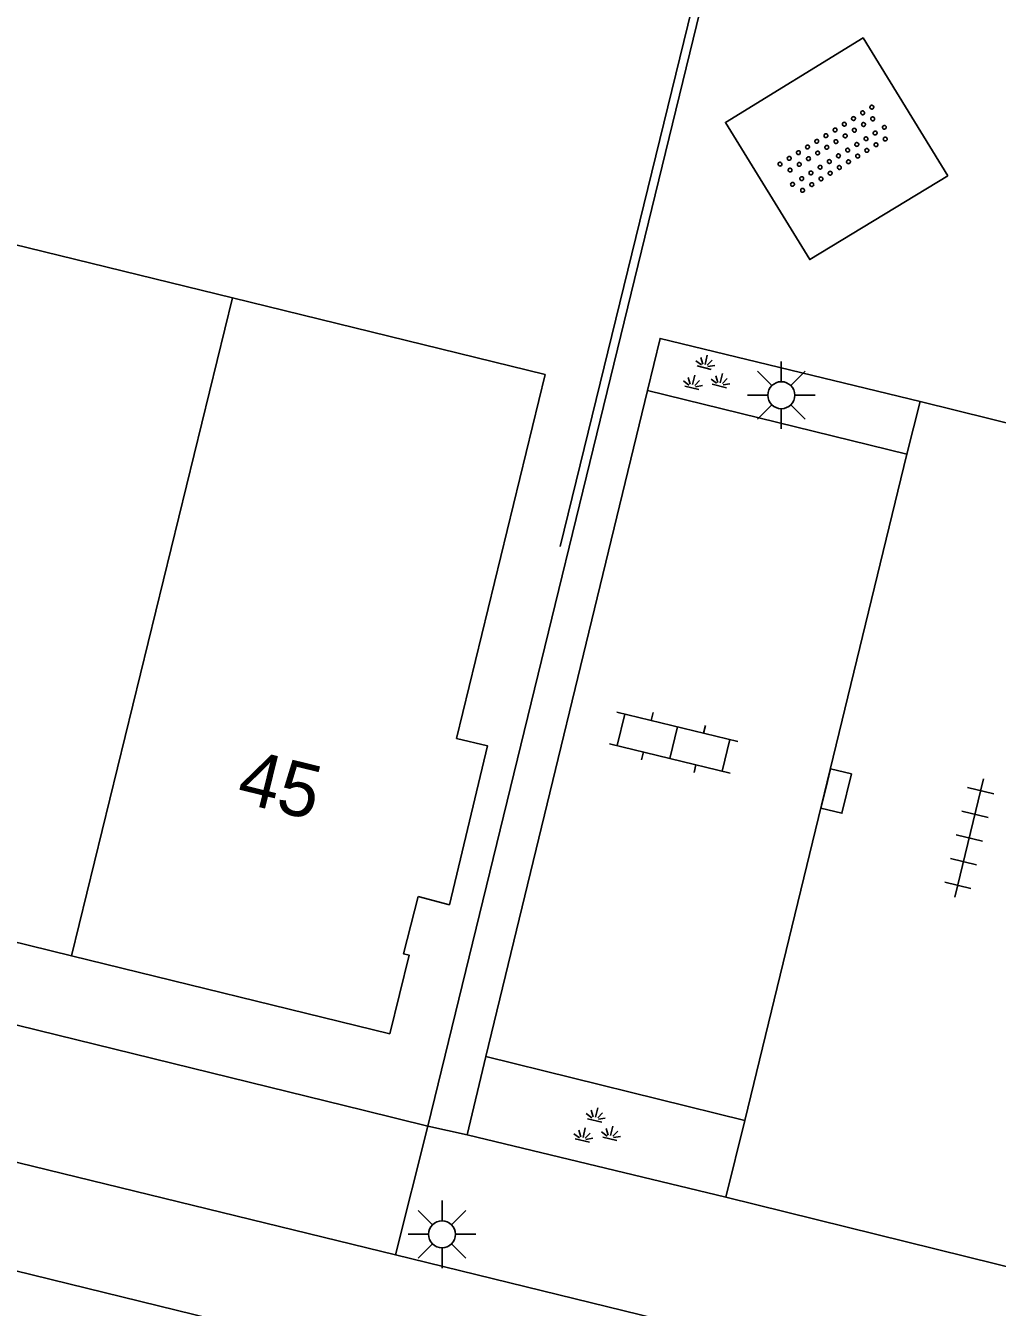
# Model space of a CAD drawing. Extents: x 125000 to 129004, y 397500 to 399008.
# Drawn here: x 126633.7 to 126651.69, y 398307.05 to 398330.77 of the extents above; entities that cross this region are included whole.
import ezdxf

# ---------------------------------------------------------------- set-up
doc = ezdxf.new("R2010")
doc.units = 0
for name, color, linetype in [('gg-afsc-hekwerk', 7, 'Continuous'), ('gg-afsc-muur', 7, 'Continuous'), ('gg-anno-huisnummerreeks BGT', 7, 'Continuous'), ('gg-bbg-hoofdgebouw', 7, 'Continuous'), ('gg-bbg-tussenscheiding', 7, 'Continuous'), ('gg-knt-verharding', 7, 'Continuous'), ('gt-grn-weggrens', 7, 'Continuous'), ('gt-symb-groenvak', 7, 'Continuous'), ('gt-symb-klinker verharding', 7, 'Continuous'), ('gt-symb-kolk', 7, 'Continuous'), ('gt-symb-lichtmast', 7, 'Continuous'), ('gt-symb-overige verharding', 7, 'Continuous'), ('gt-symb-tegel verharding', 7, 'Continuous')]:
    doc.layers.add(name, color=color, linetype=linetype)

# ---------------------------------------------------------------- blocks, each defined once
blk = doc.blocks.new('gt0-KL1')
at = {"layer": 'gt-symb-klinker verharding'}
for p, q in [((-1.15, 0.3), (1.15, 0.3)), ((-1, -0.3), (-1, 0.3)), ((-0.5, 0.3), (-0.5, 0.45)), ((0, -0.3), (0, 0.3)), ((0.5, 0.3), (0.5, 0.45)), ((1, -0.3), (1, 0.3)), ((-1.15, -0.3), (1.15, -0.3)), ((-0.5, -0.45), (-0.5, -0.3)), ((0.5, -0.45), (0.5, -0.3))]:
    blk.add_line(p, q, dxfattribs=at)
blk = doc.blocks.new('gt0-LMAST')
at = {"layer": 'gt-symb-lichtmast'}
for p, q in [((-0.005, 0.246), (-0.005, 0.621)), ((-0.182, 0.173), (-0.447, 0.438)), ((0.172, 0.173), (0.437, 0.438)), ((-0.255, -0.004), (-0.63, -0.004)), ((-0.182, -0.181), (-0.447, -0.446)), ((0.437, -0.446), (0.172, -0.181)), ((0.245, -0.004), (0.62, -0.004)), ((-0.005, -0.254), (-0.005, -0.629))]:
    blk.add_line(p, q, dxfattribs=at)
blk.add_circle((-0.005, -0.004), 0.25, dxfattribs=at)
blk = doc.blocks.new('gt0-GRVAK')
at = {"layer": 'gt-symb-groenvak'}
for p, q in [((-0.11, 0.189), (-0.228, 0.24)), ((-0.091, 0.211), (-0.156, 0.322)), ((-0.047, 0.214), (-0.047, 0.393)), ((-0.004, 0.211), (0.061, 0.322)), ((0.015, 0.189), (0.133, 0.24)), ((-0.182, 0.153), (0.088, 0.153)), ((0.262, -0.052), (0.197, 0.059)), ((0.305, -0.049), (0.305, 0.13)), ((0.349, -0.052), (0.414, 0.059)), ((-0.245, -0.228), (-0.363, -0.177)), ((-0.226, -0.206), (-0.291, -0.095)), ((-0.183, -0.203), (-0.183, -0.024)), ((-0.139, -0.206), (-0.074, -0.095)), ((-0.12, -0.228), (-0.002, -0.177)), ((0.243, -0.074), (0.125, -0.023)), ((0.17, -0.11), (0.441, -0.11)), ((0.368, -0.074), (0.486, -0.023)), ((-0.318, -0.264), (-0.047, -0.264))]:
    blk.add_line(p, q, dxfattribs=at)
blk = doc.blocks.new('gt0-OVH')
at = {"layer": 'gt-symb-overige verharding'}
for points in [[(-0.972, 0.298), (-0.967, 0.308), (-0.965, 0.319), (-0.966, 0.33), (-0.971, 0.34), (-0.978, 0.348), (-0.988, 0.353), (-0.999, 0.355), (-1.01, 0.354), (-1.02, 0.349), (-1.028, 0.342), (-1.033, 0.332), (-1.035, 0.321), (-1.034, 0.31), (-1.029, 0.3), (-1.022, 0.292), (-1.012, 0.287), (-1.001, 0.285), (-0.99, 0.286), (-0.98, 0.291)], [(-0.772, 0.298), (-0.767, 0.308), (-0.765, 0.319), (-0.766, 0.33), (-0.771, 0.34), (-0.778, 0.348), (-0.788, 0.353), (-0.799, 0.355), (-0.81, 0.354), (-0.82, 0.349), (-0.828, 0.342), (-0.833, 0.332), (-0.835, 0.321), (-0.834, 0.31), (-0.829, 0.3), (-0.822, 0.292), (-0.812, 0.287), (-0.801, 0.285), (-0.79, 0.286), (-0.78, 0.291)], [(-0.572, 0.298), (-0.567, 0.308), (-0.565, 0.319), (-0.566, 0.33), (-0.571, 0.34), (-0.578, 0.348), (-0.588, 0.353), (-0.599, 0.355), (-0.61, 0.354), (-0.62, 0.349), (-0.628, 0.342), (-0.633, 0.332), (-0.635, 0.321), (-0.634, 0.31), (-0.629, 0.3), (-0.622, 0.292), (-0.612, 0.287), (-0.601, 0.285), (-0.59, 0.286), (-0.58, 0.291)], [(-0.372, 0.298), (-0.367, 0.308), (-0.365, 0.319), (-0.366, 0.33), (-0.371, 0.34), (-0.378, 0.348), (-0.388, 0.353), (-0.399, 0.355), (-0.41, 0.354), (-0.42, 0.349), (-0.428, 0.342), (-0.433, 0.332), (-0.435, 0.321), (-0.434, 0.31), (-0.429, 0.3), (-0.422, 0.292), (-0.412, 0.287), (-0.401, 0.285), (-0.39, 0.286), (-0.38, 0.291)], [(-0.172, 0.298), (-0.167, 0.308), (-0.165, 0.319), (-0.166, 0.33), (-0.171, 0.34), (-0.178, 0.348), (-0.188, 0.353), (-0.199, 0.355), (-0.21, 0.354), (-0.22, 0.349), (-0.228, 0.342), (-0.233, 0.332), (-0.235, 0.321), (-0.234, 0.31), (-0.229, 0.3), (-0.222, 0.292), (-0.212, 0.287), (-0.201, 0.285), (-0.19, 0.286), (-0.18, 0.291)], [(0.028, 0.298), (0.033, 0.308), (0.035, 0.319), (0.034, 0.33), (0.029, 0.34), (0.022, 0.348), (0.012, 0.353), (0.001, 0.355), (-0.01, 0.354), (-0.02, 0.349), (-0.028, 0.342), (-0.033, 0.332), (-0.035, 0.321), (-0.034, 0.31), (-0.029, 0.3), (-0.022, 0.292), (-0.012, 0.287), (-0.001, 0.285), (0.01, 0.286), (0.02, 0.291)], [(0.228, 0.298), (0.233, 0.308), (0.235, 0.319), (0.234, 0.33), (0.229, 0.34), (0.222, 0.348), (0.212, 0.353), (0.201, 0.355), (0.19, 0.354), (0.18, 0.349), (0.172, 0.342), (0.167, 0.332), (0.165, 0.321), (0.166, 0.31), (0.171, 0.3), (0.178, 0.292), (0.188, 0.287), (0.199, 0.285), (0.21, 0.286), (0.22, 0.291)], [(0.428, 0.298), (0.433, 0.308), (0.435, 0.319), (0.434, 0.33), (0.429, 0.34), (0.422, 0.348), (0.412, 0.353), (0.401, 0.355), (0.39, 0.354), (0.38, 0.349), (0.372, 0.342), (0.367, 0.332), (0.365, 0.321), (0.366, 0.31), (0.371, 0.3), (0.378, 0.292), (0.388, 0.287), (0.399, 0.285), (0.41, 0.286), (0.42, 0.291)], [(0.628, 0.298), (0.633, 0.308), (0.635, 0.319), (0.634, 0.33), (0.629, 0.34), (0.622, 0.348), (0.612, 0.353), (0.601, 0.355), (0.59, 0.354), (0.58, 0.349), (0.572, 0.342), (0.567, 0.332), (0.565, 0.321), (0.566, 0.31), (0.571, 0.3), (0.578, 0.292), (0.588, 0.287), (0.599, 0.285), (0.61, 0.286), (0.62, 0.291)], [(0.828, 0.298), (0.833, 0.308), (0.835, 0.319), (0.834, 0.33), (0.829, 0.34), (0.822, 0.348), (0.812, 0.353), (0.801, 0.355), (0.79, 0.354), (0.78, 0.349), (0.772, 0.342), (0.767, 0.332), (0.765, 0.321), (0.766, 0.31), (0.771, 0.3), (0.778, 0.292), (0.788, 0.287), (0.799, 0.285), (0.81, 0.286), (0.82, 0.291)], [(1.028, 0.298), (1.033, 0.308), (1.035, 0.319), (1.034, 0.33), (1.029, 0.34), (1.022, 0.348), (1.012, 0.353), (1.001, 0.355), (0.99, 0.354), (0.98, 0.349), (0.972, 0.342), (0.967, 0.332), (0.965, 0.321), (0.966, 0.31), (0.971, 0.3), (0.978, 0.292), (0.988, 0.287), (0.999, 0.285), (1.01, 0.286), (1.02, 0.291)], [(-0.872, 0.106), (-0.867, 0.116), (-0.865, 0.126), (-0.866, 0.137), (-0.871, 0.147), (-0.878, 0.156), (-0.888, 0.161), (-0.899, 0.163), (-0.91, 0.162), (-0.92, 0.157), (-0.928, 0.15), (-0.933, 0.14), (-0.935, 0.129), (-0.934, 0.118), (-0.929, 0.108), (-0.922, 0.1), (-0.912, 0.095), (-0.901, 0.092), (-0.89, 0.094), (-0.88, 0.098)], [(-0.672, 0.106), (-0.667, 0.116), (-0.665, 0.126), (-0.666, 0.137), (-0.671, 0.147), (-0.678, 0.156), (-0.688, 0.161), (-0.699, 0.163), (-0.71, 0.162), (-0.72, 0.157), (-0.728, 0.15), (-0.733, 0.14), (-0.735, 0.129), (-0.734, 0.118), (-0.729, 0.108), (-0.722, 0.1), (-0.712, 0.095), (-0.701, 0.092), (-0.69, 0.094), (-0.68, 0.098)], [(-0.472, 0.106), (-0.467, 0.116), (-0.465, 0.126), (-0.466, 0.137), (-0.471, 0.147), (-0.478, 0.156), (-0.488, 0.161), (-0.499, 0.163), (-0.51, 0.162), (-0.52, 0.157), (-0.528, 0.15), (-0.533, 0.14), (-0.535, 0.129), (-0.534, 0.118), (-0.529, 0.108), (-0.522, 0.1), (-0.512, 0.095), (-0.501, 0.092), (-0.49, 0.094), (-0.48, 0.098)], [(-0.272, 0.106), (-0.267, 0.116), (-0.265, 0.126), (-0.266, 0.137), (-0.271, 0.147), (-0.278, 0.156), (-0.288, 0.161), (-0.299, 0.163), (-0.31, 0.162), (-0.32, 0.157), (-0.328, 0.15), (-0.333, 0.14), (-0.335, 0.129), (-0.334, 0.118), (-0.329, 0.108), (-0.322, 0.1), (-0.312, 0.095), (-0.301, 0.092), (-0.29, 0.094), (-0.28, 0.098)], [(-0.072, 0.106), (-0.067, 0.116), (-0.065, 0.126), (-0.066, 0.137), (-0.071, 0.147), (-0.078, 0.156), (-0.088, 0.161), (-0.099, 0.163), (-0.11, 0.162), (-0.12, 0.157), (-0.128, 0.15), (-0.133, 0.14), (-0.135, 0.129), (-0.134, 0.118), (-0.129, 0.108), (-0.122, 0.1), (-0.112, 0.095), (-0.101, 0.092), (-0.09, 0.094), (-0.08, 0.098)], [(0.128, 0.106), (0.133, 0.116), (0.135, 0.126), (0.134, 0.137), (0.129, 0.147), (0.122, 0.156), (0.112, 0.161), (0.101, 0.163), (0.09, 0.162), (0.08, 0.157), (0.072, 0.15), (0.067, 0.14), (0.065, 0.129), (0.066, 0.118), (0.071, 0.108), (0.078, 0.1), (0.088, 0.095), (0.099, 0.092), (0.11, 0.094), (0.12, 0.098)], [(0.328, 0.106), (0.333, 0.116), (0.335, 0.126), (0.334, 0.137), (0.329, 0.147), (0.322, 0.156), (0.312, 0.161), (0.301, 0.163), (0.29, 0.162), (0.28, 0.157), (0.272, 0.15), (0.267, 0.14), (0.265, 0.129), (0.266, 0.118), (0.271, 0.108), (0.278, 0.1), (0.288, 0.095), (0.299, 0.092), (0.31, 0.094), (0.32, 0.098)], [(0.528, 0.106), (0.533, 0.116), (0.535, 0.126), (0.534, 0.137), (0.529, 0.147), (0.522, 0.156), (0.512, 0.161), (0.501, 0.163), (0.49, 0.162), (0.48, 0.157), (0.472, 0.15), (0.467, 0.14), (0.465, 0.129), (0.466, 0.118), (0.471, 0.108), (0.478, 0.1), (0.488, 0.095), (0.499, 0.092), (0.51, 0.094), (0.52, 0.098)], [(0.728, 0.106), (0.733, 0.116), (0.735, 0.126), (0.734, 0.137), (0.729, 0.147), (0.722, 0.156), (0.712, 0.161), (0.701, 0.163), (0.69, 0.162), (0.68, 0.157), (0.672, 0.15), (0.667, 0.14), (0.665, 0.129), (0.666, 0.118), (0.671, 0.108), (0.678, 0.1), (0.688, 0.095), (0.699, 0.092), (0.71, 0.094), (0.72, 0.098)], [(0.928, 0.106), (0.933, 0.116), (0.935, 0.126), (0.934, 0.137), (0.929, 0.147), (0.922, 0.156), (0.912, 0.161), (0.901, 0.163), (0.89, 0.162), (0.88, 0.157), (0.872, 0.15), (0.867, 0.14), (0.865, 0.129), (0.866, 0.118), (0.871, 0.108), (0.878, 0.1), (0.888, 0.095), (0.899, 0.092), (0.91, 0.094), (0.92, 0.098)], [(-0.972, -0.142), (-0.967, -0.132), (-0.965, -0.121), (-0.966, -0.11), (-0.971, -0.1), (-0.978, -0.092), (-0.988, -0.087), (-0.999, -0.085), (-1.01, -0.086), (-1.02, -0.091), (-1.028, -0.098), (-1.033, -0.108), (-1.035, -0.119), (-1.034, -0.13), (-1.029, -0.14), (-1.022, -0.148), (-1.012, -0.153), (-1.001, -0.155), (-0.99, -0.154), (-0.98, -0.149)], [(-0.772, -0.142), (-0.767, -0.132), (-0.765, -0.121), (-0.766, -0.11), (-0.771, -0.1), (-0.778, -0.092), (-0.788, -0.087), (-0.799, -0.085), (-0.81, -0.086), (-0.82, -0.091), (-0.828, -0.098), (-0.833, -0.108), (-0.835, -0.119), (-0.834, -0.13), (-0.829, -0.14), (-0.822, -0.148), (-0.812, -0.153), (-0.801, -0.155), (-0.79, -0.154), (-0.78, -0.149)], [(-0.572, -0.142), (-0.567, -0.132), (-0.565, -0.121), (-0.566, -0.11), (-0.571, -0.1), (-0.578, -0.092), (-0.588, -0.087), (-0.599, -0.085), (-0.61, -0.086), (-0.62, -0.091), (-0.628, -0.098), (-0.633, -0.108), (-0.635, -0.119), (-0.634, -0.13), (-0.629, -0.14), (-0.622, -0.148), (-0.612, -0.153), (-0.601, -0.155), (-0.59, -0.154), (-0.58, -0.149)], [(-0.372, -0.142), (-0.367, -0.132), (-0.365, -0.121), (-0.366, -0.11), (-0.371, -0.1), (-0.378, -0.092), (-0.388, -0.087), (-0.399, -0.085), (-0.41, -0.086), (-0.42, -0.091), (-0.428, -0.098), (-0.433, -0.108), (-0.435, -0.119), (-0.434, -0.13), (-0.429, -0.14), (-0.422, -0.148), (-0.412, -0.153), (-0.401, -0.155), (-0.39, -0.154), (-0.38, -0.149)], [(-0.172, -0.142), (-0.167, -0.132), (-0.165, -0.121), (-0.166, -0.11), (-0.171, -0.1), (-0.178, -0.092), (-0.188, -0.087), (-0.199, -0.085), (-0.21, -0.086), (-0.22, -0.091), (-0.228, -0.098), (-0.233, -0.108), (-0.235, -0.119), (-0.234, -0.13), (-0.229, -0.14), (-0.222, -0.148), (-0.212, -0.153), (-0.201, -0.155), (-0.19, -0.154), (-0.18, -0.149)], [(0.028, -0.142), (0.033, -0.132), (0.035, -0.121), (0.034, -0.11), (0.029, -0.1), (0.022, -0.092), (0.012, -0.087), (0.001, -0.085), (-0.01, -0.086), (-0.02, -0.091), (-0.028, -0.098), (-0.033, -0.108), (-0.035, -0.119), (-0.034, -0.13), (-0.029, -0.14), (-0.022, -0.148), (-0.012, -0.153), (-0.001, -0.155), (0.01, -0.154), (0.02, -0.149)], [(0.228, -0.142), (0.233, -0.132), (0.235, -0.121), (0.234, -0.11), (0.229, -0.1), (0.222, -0.092), (0.212, -0.087), (0.201, -0.085), (0.19, -0.086), (0.18, -0.091), (0.172, -0.098), (0.167, -0.108), (0.165, -0.119), (0.166, -0.13), (0.171, -0.14), (0.178, -0.148), (0.188, -0.153), (0.199, -0.155), (0.21, -0.154), (0.22, -0.149)], [(0.428, -0.142), (0.433, -0.132), (0.435, -0.121), (0.434, -0.11), (0.429, -0.1), (0.422, -0.092), (0.412, -0.087), (0.401, -0.085), (0.39, -0.086), (0.38, -0.091), (0.372, -0.098), (0.367, -0.108), (0.365, -0.119), (0.366, -0.13), (0.371, -0.14), (0.378, -0.148), (0.388, -0.153), (0.399, -0.155), (0.41, -0.154), (0.42, -0.149)], [(0.628, -0.142), (0.633, -0.132), (0.635, -0.121), (0.634, -0.11), (0.629, -0.1), (0.622, -0.092), (0.612, -0.087), (0.601, -0.085), (0.59, -0.086), (0.58, -0.091), (0.572, -0.098), (0.567, -0.108), (0.565, -0.119), (0.566, -0.13), (0.571, -0.14), (0.578, -0.148), (0.588, -0.153), (0.599, -0.155), (0.61, -0.154), (0.62, -0.149)], [(0.828, -0.142), (0.833, -0.132), (0.835, -0.121), (0.834, -0.11), (0.829, -0.1), (0.822, -0.092), (0.812, -0.087), (0.801, -0.085), (0.79, -0.086), (0.78, -0.091), (0.772, -0.098), (0.767, -0.108), (0.765, -0.119), (0.766, -0.13), (0.771, -0.14), (0.778, -0.148), (0.788, -0.153), (0.799, -0.155), (0.81, -0.154), (0.82, -0.149)], [(1.028, -0.142), (1.033, -0.132), (1.035, -0.121), (1.034, -0.11), (1.029, -0.1), (1.022, -0.092), (1.012, -0.087), (1.001, -0.085), (0.99, -0.086), (0.98, -0.091), (0.972, -0.098), (0.967, -0.108), (0.965, -0.119), (0.966, -0.13), (0.971, -0.14), (0.978, -0.148), (0.988, -0.153), (0.999, -0.155), (1.01, -0.154), (1.02, -0.149)], [(-0.872, -0.334), (-0.867, -0.324), (-0.865, -0.314), (-0.866, -0.303), (-0.871, -0.293), (-0.878, -0.284), (-0.888, -0.279), (-0.899, -0.277), (-0.91, -0.278), (-0.92, -0.283), (-0.928, -0.29), (-0.933, -0.3), (-0.935, -0.311), (-0.934, -0.322), (-0.929, -0.332), (-0.922, -0.34), (-0.912, -0.345), (-0.901, -0.348), (-0.89, -0.346), (-0.88, -0.342)], [(-0.672, -0.334), (-0.667, -0.324), (-0.665, -0.314), (-0.666, -0.303), (-0.671, -0.293), (-0.678, -0.284), (-0.688, -0.279), (-0.699, -0.277), (-0.71, -0.278), (-0.72, -0.283), (-0.728, -0.29), (-0.733, -0.3), (-0.735, -0.311), (-0.734, -0.322), (-0.729, -0.332), (-0.722, -0.34), (-0.712, -0.345), (-0.701, -0.348), (-0.69, -0.346), (-0.68, -0.342)], [(-0.472, -0.334), (-0.467, -0.324), (-0.465, -0.314), (-0.466, -0.303), (-0.471, -0.293), (-0.478, -0.284), (-0.488, -0.279), (-0.499, -0.277), (-0.51, -0.278), (-0.52, -0.283), (-0.528, -0.29), (-0.533, -0.3), (-0.535, -0.311), (-0.534, -0.322), (-0.529, -0.332), (-0.522, -0.34), (-0.512, -0.345), (-0.501, -0.348), (-0.49, -0.346), (-0.48, -0.342)], [(-0.272, -0.334), (-0.267, -0.324), (-0.265, -0.314), (-0.266, -0.303), (-0.271, -0.293), (-0.278, -0.284), (-0.288, -0.279), (-0.299, -0.277), (-0.31, -0.278), (-0.32, -0.283), (-0.328, -0.29), (-0.333, -0.3), (-0.335, -0.311), (-0.334, -0.322), (-0.329, -0.332), (-0.322, -0.34), (-0.312, -0.345), (-0.301, -0.348), (-0.29, -0.346), (-0.28, -0.342)], [(-0.072, -0.334), (-0.067, -0.324), (-0.065, -0.314), (-0.066, -0.303), (-0.071, -0.293), (-0.078, -0.284), (-0.088, -0.279), (-0.099, -0.277), (-0.11, -0.278), (-0.12, -0.283), (-0.128, -0.29), (-0.133, -0.3), (-0.135, -0.311), (-0.134, -0.322), (-0.129, -0.332), (-0.122, -0.34), (-0.112, -0.345), (-0.101, -0.348), (-0.09, -0.346), (-0.08, -0.342)], [(0.128, -0.334), (0.133, -0.324), (0.135, -0.314), (0.134, -0.303), (0.129, -0.293), (0.122, -0.284), (0.112, -0.279), (0.101, -0.277), (0.09, -0.278), (0.08, -0.283), (0.072, -0.29), (0.067, -0.3), (0.065, -0.311), (0.066, -0.322), (0.071, -0.332), (0.078, -0.34), (0.088, -0.345), (0.099, -0.348), (0.11, -0.346), (0.12, -0.342)], [(0.328, -0.334), (0.333, -0.324), (0.335, -0.314), (0.334, -0.303), (0.329, -0.293), (0.322, -0.284), (0.312, -0.279), (0.301, -0.277), (0.29, -0.278), (0.28, -0.283), (0.272, -0.29), (0.267, -0.3), (0.265, -0.311), (0.266, -0.322), (0.271, -0.332), (0.278, -0.34), (0.288, -0.345), (0.299, -0.348), (0.31, -0.346), (0.32, -0.342)], [(0.528, -0.334), (0.533, -0.324), (0.535, -0.314), (0.534, -0.303), (0.529, -0.293), (0.522, -0.284), (0.512, -0.279), (0.501, -0.277), (0.49, -0.278), (0.48, -0.283), (0.472, -0.29), (0.467, -0.3), (0.465, -0.311), (0.466, -0.322), (0.471, -0.332), (0.478, -0.34), (0.488, -0.345), (0.499, -0.348), (0.51, -0.346), (0.52, -0.342)], [(0.728, -0.334), (0.733, -0.324), (0.735, -0.314), (0.734, -0.303), (0.729, -0.293), (0.722, -0.284), (0.712, -0.279), (0.701, -0.277), (0.69, -0.278), (0.68, -0.283), (0.672, -0.29), (0.667, -0.3), (0.665, -0.311), (0.666, -0.322), (0.671, -0.332), (0.678, -0.34), (0.688, -0.345), (0.699, -0.348), (0.71, -0.346), (0.72, -0.342)], [(0.928, -0.334), (0.933, -0.324), (0.935, -0.314), (0.934, -0.303), (0.929, -0.293), (0.922, -0.284), (0.912, -0.279), (0.901, -0.277), (0.89, -0.278), (0.88, -0.283), (0.872, -0.29), (0.867, -0.3), (0.865, -0.311), (0.866, -0.322), (0.871, -0.332), (0.878, -0.34), (0.888, -0.345), (0.899, -0.348), (0.91, -0.346), (0.92, -0.342)]]:
    blk.add_lwpolyline(points, close=True, dxfattribs=at)
blk = doc.blocks.new('gt0-TEG1')
at = {"layer": 'gt-symb-tegel verharding'}
for p, q in [((-0.9, -0.25), (-0.9, 0.25)), ((-0.45, -0.25), (-0.45, 0.25)), ((0, -0.25), (0, 0.25)), ((0.45, -0.25), (0.45, 0.25)), ((0.9, -0.25), (0.9, 0.25)), ((-1.125, 0), (1.125, 0))]:
    blk.add_line(p, q, dxfattribs=at)
blk = doc.blocks.new('gt0-KOLK')
at = {"layer": 'gt-symb-kolk'}
blk.add_lwpolyline([(0, 0), (0.375, 0), (0.375, 0.4), (-0.375, 0.4), (-0.375, 0), (0, 0)], dxfattribs=at)

msp = doc.modelspace()

# ---------------------------------------------------------------- linework, layer by layer
at = {"layer": 'gg-afsc-hekwerk'}
msp.add_lwpolyline([(126645.678, 398335.06), (126646.916, 398334.69), (126643.594, 398321.129)], dxfattribs=at)
at = {"layer": 'gg-afsc-muur'}
msp.add_line((126639.969, 398310.693), (126633.918, 398312.181), dxfattribs=at)
at = {"layer": 'gg-bbg-hoofdgebouw'}
for p, q in [((126632.003, 398327.081), (126637.528, 398325.729)), ((126637.528, 398325.729), (126643.318, 398324.312)), ((126634.546, 398313.554), (126640.442, 398312.109))]:
    msp.add_line(p, q, dxfattribs=at)
for points in [[(126640.965, 398314.654), (126641.544, 398314.5), (126642.252, 398317.439), (126641.678, 398317.577), (126643.318, 398324.312)], [(126629.024, 398314.905), (126629.906, 398314.69), (126629.763, 398314.107), (126632.478, 398313.442), (126632.611, 398314.028), (126634.546, 398313.554)], [(126640.965, 398314.654), (126640.692, 398313.592), (126640.799, 398313.566), (126640.442, 398312.109)]]:
    msp.add_lwpolyline(points, dxfattribs=at)
at = {"layer": 'gg-bbg-tussenscheiding'}
msp.add_line((126637.528, 398325.729), (126634.546, 398313.554), dxfattribs=at)
at = {"layer": 'gg-knt-verharding'}
for p, q in [((126647.084, 398334.733), (126641.147, 398310.399)), ((126642.217, 398311.693), (126645.211, 398324.017)), ((126645.211, 398324.017), (126650.01, 398322.837)), ((126650.257, 398323.81), (126650.01, 398322.837)), ((126650.01, 398322.837), (126647.013, 398310.506)), ((126572.468, 398322.665), (126645.495, 398304.794)), ((126632.243, 398312.581), (126633.918, 398312.181)), ((126641.872, 398310.239), (126642.217, 398311.693)), ((126642.217, 398311.693), (126647.013, 398310.506)), ((126641.147, 398310.399), (126639.969, 398310.693)), ((126647.013, 398310.506), (126646.661, 398309.089)), ((126646.661, 398309.089), (126641.872, 398310.239))]:
    msp.add_line(p, q, dxfattribs=at)
for points in [[(126650.769, 398327.986), (126648.216, 398326.44), (126646.652, 398328.978), (126649.202, 398330.541), (126650.769, 398327.986)], [(126645.211, 398324.017), (126645.443, 398324.981), (126650.257, 398323.81)], [(126640.544, 398308.019), (126572.931, 398324.53), (126572.468, 398322.665)], [(126645.495, 398304.794), (126645.962, 398306.696), (126640.544, 398308.019)]]:
    msp.add_lwpolyline(points, dxfattribs=at)
at = {"layer": 'gt-grn-weggrens'}
for p, q in [((126656.243, 398322.335), (126650.257, 398323.81)), ((126641.147, 398310.399), (126640.544, 398308.019)), ((126641.147, 398310.399), (126641.872, 398310.239)), ((126652.627, 398307.613), (126646.661, 398309.089))]:
    msp.add_line(p, q, dxfattribs=at)

# ---------------------------------------------------------------- block references
at = {"layer": 'gt-symb-groenvak'}
for p, rotation in [((126646.271, 398324.279), -13.647238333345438), ((126644.243, 398310.348), -13.702889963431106)]:
    msp.add_blockref('gt0-GRVAK', p, dxfattribs=dict(at, rotation=rotation))
at = {"layer": 'gt-symb-klinker verharding', "rotation": -13.647238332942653}
msp.add_blockref('gt0-KL1', (126645.693, 398317.5), dxfattribs=at)
at = {"layer": 'gt-symb-kolk', "rotation": -103.64723833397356}
msp.add_blockref('gt0-KOLK', (126648.51, 398316.65), dxfattribs=at)
at = {"layer": 'gt-symb-lichtmast'}
for p in [(126647.693, 398323.933), (126641.413, 398308.405)]:
    msp.add_blockref('gt0-LMAST', p, dxfattribs=at)
at = {"layer": 'gt-symb-overige verharding', "rotation": 31.798912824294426}
msp.add_blockref('gt0-OVH', (126648.683, 398328.461), dxfattribs=at)
at = {"layer": 'gt-symb-tegel verharding', "rotation": 76.35276166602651}
msp.add_blockref('gt0-TEG1', (126651.168, 398315.735), dxfattribs=at)

# ---------------------------------------------------------------- texts
at = {"layer": 'gg-anno-huisnummerreeks BGT'}
msp.add_text('45', height=1, rotation=346.2, dxfattribs=at).set_placement((126637.572, 398316.416))

doc.saveas('drawing.dxf')
